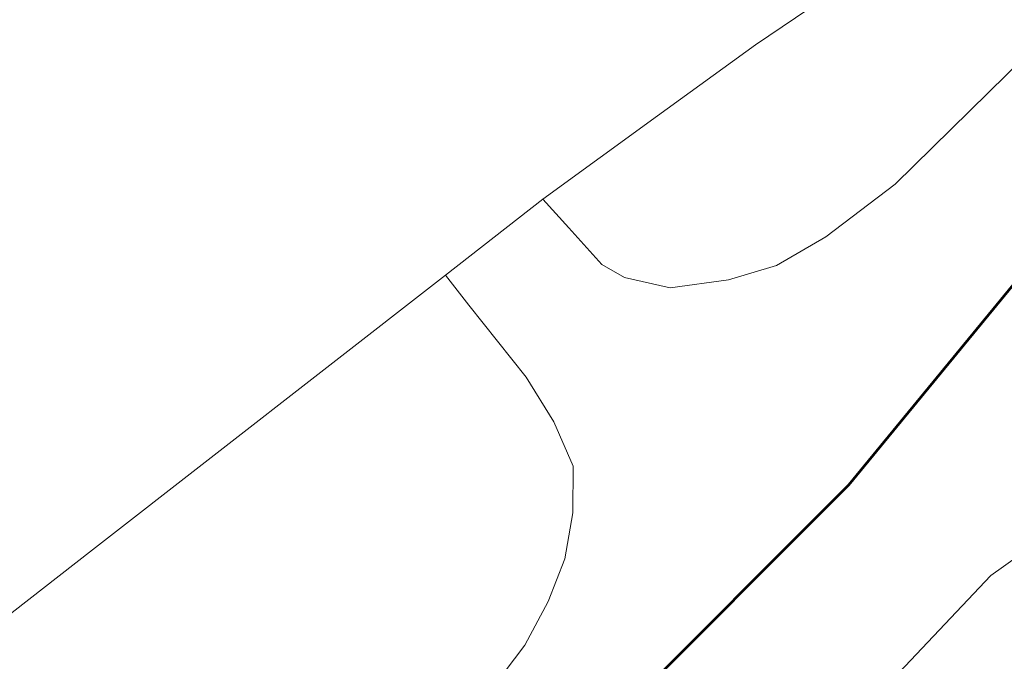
# Model space of a CAD drawing. Header units: feet. Extents: x 92 to 141.3, y -5 to 23.6.
# Tile 443 of 651: x 125.5973 to 125.7483, y 14.3952 to 14.4935. Entities that reach past the tile are written whole.
import ezdxf

# ---------------------------------------------------------------- set-up
doc = ezdxf.new("R2010")
doc.units = ezdxf.units.FT
doc.header["$MEASUREMENT"] = 0
for name, color, linetype, lineweight in [('CUY - Design$0$GM_X_City_Street', 7, 'Continuous', 0), ('CUY - Design$0$GM_X_Interchange_Ramps', 1, 'Continuous', 13), ('CUY - Design$0$GM_X_Interstate_Route', 1, 'Continuous', 53)]:
    doc.layers.add(name, color=color, linetype=linetype, lineweight=lineweight)

msp = doc.modelspace()

# ---------------------------------------------------------------- linework, layer by layer
at = {"layer": 'CUY - Design$0$GM_X_City_Street', "flags": 128}
for points in [[(125.69514, 14.47873), (125.71015, 14.48962), (125.75103, 14.51725), (125.79081, 14.54598), (125.82009, 14.5714), (125.8234, 14.57693), (125.82285, 14.583), (125.82009, 14.58797)], [(125.67753, 14.46597), (125.69514, 14.47873)], [(125.66261, 14.45431), (125.67753, 14.46597)], [(125.56019, 14.34567), (125.56874, 14.36695), (125.58089, 14.38574), (125.59359, 14.40065), (125.60851, 14.41226), (125.66261, 14.45431)], [(125.55591, 14.20577), (125.56876, 14.21452), (125.57895, 14.22187), (125.58669, 14.22884), (125.59137, 14.23476), (125.5962, 14.24265), (125.61323, 14.27349), (125.63463, 14.30315), (125.65426, 14.32401), (125.68824, 14.35217), (125.71461, 14.37488), (125.74621, 14.40831), (125.76193, 14.4195)]]:
    msp.add_lwpolyline(points, dxfattribs=at)
at = {"layer": 'CUY - Design$0$GM_X_Interchange_Ramps', "flags": 128}
for points in [[(125.83487, 14.55943), (125.82794, 14.56546), (125.81359, 14.55214), (125.79642, 14.53359), (125.76011, 14.4963), (125.73153, 14.46826), (125.7209, 14.46021), (125.71334, 14.4558), (125.70599, 14.45361), (125.69708, 14.45239), (125.69005, 14.45397), (125.68657, 14.45598), (125.6815, 14.46157), (125.67753, 14.46597)], [(125.66261, 14.45431), (125.66622, 14.44976), (125.67501, 14.4387), (125.67921, 14.43187), (125.68219, 14.42508), (125.68216, 14.41795), (125.68092, 14.41086), (125.67838, 14.40434), (125.67478, 14.39767), (125.67001, 14.39137), (125.66194, 14.38305), (125.60455, 14.33067), (125.61028, 14.32177)]]:
    msp.add_lwpolyline(points, dxfattribs=at)
at = {"layer": 'CUY - Design$0$GM_X_Interstate_Route', "flags": 128}
msp.add_lwpolyline([(125.55409, 14.28207), (125.61028, 14.32177), (125.65062, 14.35281), (125.68927, 14.38705), (125.72444, 14.42222), (125.78079, 14.49074), (125.83487, 14.55943), (125.84236, 14.56893), (125.87816, 14.61323), (125.92758, 14.66222), (125.97186, 14.69878), (126.12115, 14.81074), (126.16629, 14.84461), (126.23193, 14.88861), (126.28255, 14.9148), (126.3218, 14.93102), (126.37133, 14.94539), (126.37738, 14.94666)], dxfattribs=at)

doc.saveas('drawing.dxf')
